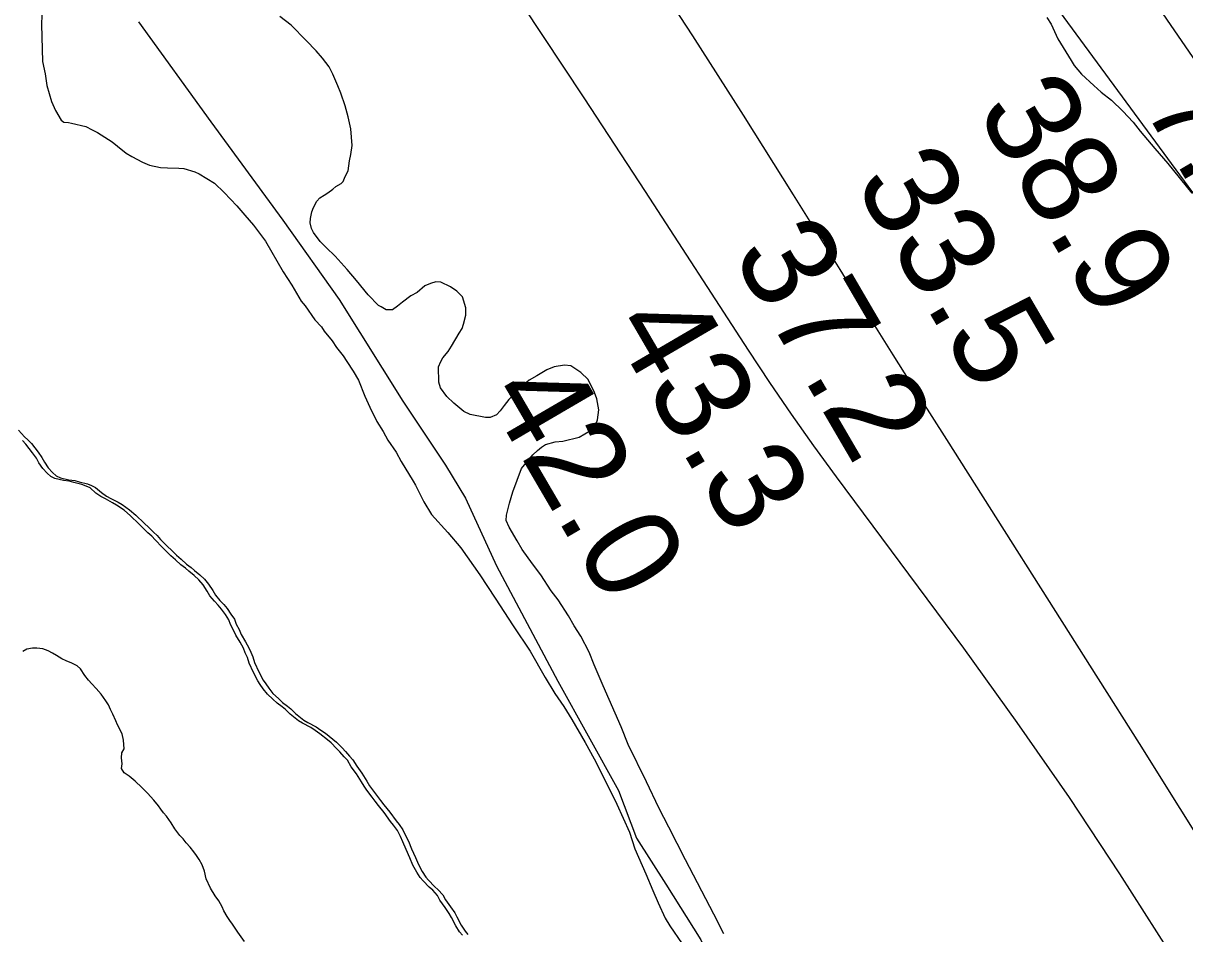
# Model space of a CAD drawing. Extents: x 3245246 to 3283090, y 806824 to 832173.
# Drawn here: x 3269420 to 3270239, y 814470 to 815112 of the extents above; entities that cross this region are included whole.
import ezdxf

# ---------------------------------------------------------------- set-up
doc = ezdxf.new("R2010")
doc.units = 0
for name, color, linetype in [('V-BORW-LINE', 7, 'Continuous'), ('V-RIVR-RANG', 7, 'Continuous'), ('V-ROAD-CNTR', 7, 'Continuous'), ('V-SITE-VEGE', 7, 'Continuous'), ('V-TOPO-MAJR', 7, 'Continuous'), ('V-TOPO-MINR', 7, 'Continuous')]:
    doc.layers.add(name, color=color, linetype=linetype)

msp = doc.modelspace()

# ---------------------------------------------------------------- linework, layer by layer
at = {"layer": 'V-BORW-LINE'}
for points in [[(3269416.46, 814824.94), (3269420.89, 814820.18), (3269423.25, 814817.94), (3269425.61, 814815.42), (3269430.37, 814809.23), (3269433.06, 814805.58), (3269434.87, 814802.18), (3269437.56, 814798.23), (3269440.52, 814794.87), (3269443.17, 814792.64), (3269446.07, 814791.28), (3269452.15, 814789.72)], [(3269452.15, 814789.72), (3269456.18, 814789.26), (3269459.36, 814788.48), (3269465.14, 814786.92), (3269468.04, 814785.85), (3269470.95, 814784.49), (3269475.06, 814780.87), (3269478.58, 814778.38), (3269481.78, 814776.74), (3269486.73, 814774.01), (3269489.65, 814772.36), (3269494.91, 814768.77), (3269499.33, 814764.87), (3269505.22, 814759.29), (3269508.46, 814756.22), (3269511.71, 814752.86), (3269514.35, 814750.64), (3269516.72, 814747.83), (3269521.74, 814742.8), (3269524.39, 814740.28), (3269527.94, 814736.65), (3269531.17, 814733.86), (3269535, 814730.23), (3269538.22, 814728.02), (3269540.57, 814725.79), (3269544.39, 814722.73), (3269547.63, 814719.67), (3269550.59, 814716.3), (3269553.58, 814711.79), (3269555.4, 814708.39), (3269558.65, 814704.75), (3269561.31, 814701.95), (3269563.69, 814699.14), (3269566.38, 814695.19), (3269568.77, 814691.53), (3269570.01, 814688.11), (3269572.13, 814684.15), (3269573.66, 814680.75), (3269576.66, 814675.66), (3269579.08, 814671.42), (3269580.31, 814668.3), (3269581.83, 814664.89), (3269583.09, 814660.9), (3269586.14, 814654.38), (3269589.17, 814648.44), (3269590.96, 814645.9), (3269593.05, 814642.8), (3269596.02, 814639.15), (3269599.85, 814635.52), (3269602.8, 814632.73), (3269606.31, 814630.24), (3269608.66, 814628.29), (3269611.91, 814624.93), (3269615.43, 814622.16), (3269617.78, 814620.21), (3269620.69, 814618.57), (3269626.52, 814615.57), (3269629.74, 814613.36), (3269632.95, 814611.15), (3269638.23, 814606.98), (3269640.88, 814604.76), (3269644.71, 814600.84), (3269647.08, 814598.32), (3269650.04, 814594.96), (3269652.41, 814592.44), (3269655.11, 814587.92), (3269658.7, 814582.84), (3269662.29, 814577.2), (3269664.1, 814574.09), (3269666.18, 814571.28), (3269669.76, 814566.49), (3269671.85, 814563.68), (3269674.23, 814560.58), (3269678.38, 814555.53), (3269682.85, 814549.33), (3269684.93, 814546.8), (3269687.62, 814542.86), (3269689.75, 814538.61), (3269691.57, 814534.93), (3269693.72, 814529.53), (3269696.47, 814523.57), (3269698.62, 814518.46), (3269701.33, 814513.66), (3269703.73, 814509.7), (3269705.8, 814507.46), (3269709.94, 814502.98), (3269712.59, 814500.75), (3269715.84, 814497.11), (3269717.66, 814493.71), (3269721.24, 814488.64), (3269724.23, 814484.42), (3269725.74, 814481.58), (3269728.77, 814475.64), (3269731.47, 814471.41), (3269733.54, 814469.16)], [(3269571.28, 814470.82), (3269567.4, 814476.45), (3269565.61, 814478.99), (3269563.81, 814481.81), (3269561.4, 814485.76), (3269560.18, 814488.6), (3269557.77, 814492.84), (3269555.37, 814496.51), (3269552.07, 814501.88), (3269549.02, 814508.4), (3269547.73, 814513.82), (3269546.17, 814518.37), (3269544.06, 814522.05), (3269541.98, 814524.86), (3269540.18, 814527.4), (3269537.51, 814530.77), (3269534.84, 814533.85), (3269532.76, 814536.67), (3269530.4, 814538.9), (3269526.83, 814543.69), (3269524.13, 814547.92), (3269520.84, 814552.71), (3269518.77, 814554.95), (3269516.98, 814557.49), (3269515.19, 814560.02), (3269511.92, 814563.96), (3269507.49, 814568.72), (3269503.64, 814572.92), (3269498.93, 814577.39), (3269494.53, 814580.71), (3269491.02, 814583.2), (3269489.21, 814586.31), (3269489.7, 814589.48), (3269489.3, 814593.78), (3269489.49, 814597.23), (3269491.14, 814600.14), (3269490.69, 814606.16), (3269489.7, 814610.73), (3269486.38, 814616.95), (3269485.15, 814619.79), (3269483.01, 814624.62), (3269481.49, 814627.73), (3269479.97, 814631.14), (3269478.17, 814633.96), (3269474.88, 814638.75), (3269471.33, 814642.68), (3269468.37, 814646.04), (3269466, 814648.56), (3269463.33, 814651.93), (3269460.33, 814656.45), (3269457.98, 814658.68), (3269454.19, 814660.59), (3269450.13, 814662.2), (3269447.22, 814663.56), (3269443.42, 814666.04), (3269440.51, 814667.68), (3269437.59, 814669.33), (3269433.82, 814670.66), (3269429.5, 814671.12), (3269426.35, 814671.03), (3269422.35, 814670.35), (3269419.52, 814668.84)], [(3269576.05, 814464.34), (3269571.28, 814470.82)]]:
    msp.add_lwpolyline(points, dxfattribs=at)
at = {"layer": 'V-ROAD-CNTR'}
msp.add_lwpolyline([(3269501.1, 815112.71), (3269552.08, 815042.2), (3269603.02, 814972.95), (3269642.78, 814917.02), (3269687.66, 814845.34), (3269717.75, 814800.25), (3269731.73, 814776.81), (3269753.59, 814729.14), (3269796.84, 814647.87), (3269839.7, 814570.64), (3269852.42, 814537.16), (3269873.06, 814504.61), (3269897.66, 814465.5), (3269911.62, 814433.04), (3269926.91, 814407.93), (3269956.01, 814372.63), (3269980.87, 814337.49), (3270005.88, 814296.5), (3270027.11, 814252.15), (3270057.62, 814201.38), (3270109.89, 814120.08)], dxfattribs=at)
at = {"layer": 'V-SITE-VEGE'}
for p, q in [((3269433.27, 815124.18), (3269432.89, 815110.83)), ((3269432.89, 815110.83), (3269433.59, 815084.93)), ((3269608.85, 815110.4), (3269600.9, 815116.48)), ((3270141.71, 815115.88), (3270144.8, 815111.15)), ((3270144.8, 815111.15), (3270149.53, 815100.91)), ((3269619.51, 815099.57), (3269608.85, 815110.4)), ((3269626.37, 815092.35), (3269619.51, 815099.57)), ((3270149.53, 815100.91), (3270158.83, 815085.6)), ((3269630.96, 815087.29), (3269626.37, 815092.35)), ((3269635.57, 815081.11), (3269630.96, 815087.29)), ((3269433.59, 815084.93), (3269435.31, 815076.08)), ((3269638.3, 815076), (3269635.57, 815081.11)), ((3270158.83, 815085.6), (3270161.15, 815081.96)), ((3270161.15, 815081.96), (3270166.13, 815075.8)), ((3269435.31, 815076.08), (3269436.64, 815067.97)), ((3269641.86, 815067.58), (3269638.3, 815076)), ((3270166.13, 815075.8), (3270174.86, 815067.89)), ((3269436.64, 815067.97), (3269439.91, 815056.58)), ((3269643.85, 815062.45), (3269641.86, 815067.58)), ((3269647.05, 815053.65), (3269643.85, 815062.45)), ((3270174.86, 815067.89), (3270180.17, 815063.21)), ((3270180.17, 815063.21), (3270187.37, 815057.48)), ((3269439.91, 815056.58), (3269442.67, 815050.35)), ((3269649.11, 815045.92), (3269647.05, 815053.65)), ((3270187.37, 815057.48), (3270195.35, 815049.92)), ((3269442.67, 815050.35), (3269446.56, 815043.42)), ((3269650.82, 815037.45), (3269649.11, 815045.92)), ((3270195.35, 815049.92), (3270202.6, 815041.96)), ((3269446.56, 815043.42), (3269448.46, 815041.99)), ((3269448.46, 815041.99), (3269451.79, 815041.71)), ((3269451.79, 815041.71), (3269454.03, 815041.4)), ((3269454.03, 815041.4), (3269464.09, 815039.08)), ((3269464.09, 815039.08), (3269468.6, 815036.61)), ((3269651.88, 815025.62), (3269650.82, 815037.45)), ((3270202.6, 815041.96), (3270207.58, 815035.8)), ((3269468.6, 815036.61), (3269472.35, 815034.86)), ((3269472.35, 815034.86), (3269482.54, 815028.09)), ((3270207.58, 815035.8), (3270217.92, 815023.49)), ((3269482.54, 815028.09), (3269486.32, 815025.23)), ((3269486.32, 815025.23), (3269492.38, 815020.21)), ((3269650.94, 815019.3), (3269651.88, 815025.62)), ((3270217.92, 815023.49), (3270227.09, 815012.99)), ((3269492.38, 815020.21), (3269496.52, 815017.73)), ((3269496.52, 815017.73), (3269504.03, 815013.86)), ((3269504.03, 815013.86), (3269508.91, 815011.76)), ((3269649.03, 815007.77), (3269649.95, 815014.83)), ((3269649.95, 815014.83), (3269650.94, 815019.3)), ((3270227.09, 815012.99), (3270243.96, 814991.96)), ((3269508.91, 815011.76), (3269516.73, 815010.12)), ((3269516.73, 815010.12), (3269521.55, 815009.89)), ((3269521.55, 815009.89), (3269529.7, 815009.73)), ((3269529.7, 815009.73), (3269533.04, 815009.45)), ((3269533.04, 815009.45), (3269540.89, 815007.07)), ((3269540.89, 815007.07), (3269543.89, 815005.67)), ((3269543.89, 815005.67), (3269554.81, 814998.93)), ((3269646.92, 815003.64), (3269649.03, 815007.77)), ((3269554.81, 814998.93), (3269561.65, 814992.45)), ((3269638.26, 814994.88), (3269640.43, 814996.8)), ((3269640.43, 814996.8), (3269644.08, 814998.74)), ((3269644.08, 814998.74), (3269645.52, 815000.27)), ((3269645.52, 815000.27), (3269646.92, 815003.64)), ((3269561.65, 814992.45), (3269570.43, 814983.05)), ((3269627.01, 814986.43), (3269629.17, 814988.71)), ((3269629.17, 814988.71), (3269632.08, 814990.64)), ((3269632.08, 814990.64), (3269634.63, 814992.19)), ((3269634.63, 814992.19), (3269638.26, 814994.88)), ((3269570.43, 814983.05), (3269576.16, 814976.54)), ((3269623.51, 814978.93), (3269624.54, 814981.92)), ((3269624.54, 814981.92), (3269627.01, 814986.43)), ((3269576.16, 814976.54), (3269582.28, 814969.3)), ((3269622.23, 814971.12), (3269622.53, 814974.09)), ((3269622.53, 814974.09), (3269623.51, 814978.93)), ((3269582.28, 814969.3), (3269590.73, 814958.04)), ((3269623.08, 814967.06), (3269622.23, 814971.12)), ((3269624.65, 814964.14), (3269623.08, 814967.06)), ((3269629.26, 814957.97), (3269624.65, 814964.14)), ((3269590.73, 814958.04), (3269603.17, 814936.52)), ((3269633.45, 814953.64), (3269629.26, 814957.97)), ((3269639.91, 814947.52), (3269633.45, 814953.64)), ((3269648.31, 814938.11), (3269639.91, 814947.52)), ((3269603.17, 814936.52), (3269609.35, 814927.06)), ((3269654.82, 814930.51), (3269648.31, 814938.11)), ((3269663.24, 814920.36), (3269654.82, 814930.51)), ((3269609.35, 814927.06), (3269615.95, 814915.76)), ((3269703.07, 814926.62), (3269697.64, 814922.04)), ((3269707.1, 814928.21), (3269703.07, 814926.62)), ((3269710.77, 814929.43), (3269707.1, 814928.21)), ((3269714.49, 814929.16), (3269710.77, 814929.43)), ((3269721.24, 814926), (3269714.49, 814929.16)), ((3269725.77, 814922.79), (3269721.24, 814926)), ((3269729.58, 814918.82), (3269725.77, 814922.79)), ((3269615.95, 814915.76), (3269618.63, 814912.49)), ((3269670.48, 814912.78), (3269663.24, 814920.36)), ((3269687.46, 814915.09), (3269683.83, 814912.4)), ((3269693.26, 814919.69), (3269687.46, 814915.09)), ((3269697.64, 814922.04), (3269693.26, 814919.69)), ((3269732.01, 814911.11), (3269729.58, 814918.82)), ((3269618.63, 814912.49), (3269625.56, 814902.68)), ((3269672.36, 814911.72), (3269670.48, 814912.78)), ((3269675.75, 814909.59), (3269672.36, 814911.72)), ((3269680.2, 814909.71), (3269675.75, 814909.59)), ((3269683.83, 814912.4), (3269680.2, 814909.71)), ((3269730.47, 814899.58), (3269732.15, 814905.93)), ((3269732.15, 814905.93), (3269732.01, 814911.11)), ((3269625.56, 814902.68), (3269630.15, 814897.62)), ((3269630.15, 814897.62), (3269632.08, 814894.71)), ((3269729.44, 814896.59), (3269730.47, 814899.58)), ((3269632.08, 814894.71), (3269637.82, 814887.83)), ((3269722, 814884.17), (3269727.31, 814893.2)), ((3269727.31, 814893.2), (3269729.44, 814896.59)), ((3269637.82, 814887.83), (3269640.91, 814883.09)), ((3269640.91, 814883.09), (3269645.51, 814877.29)), ((3269719.51, 814880.4), (3269722, 814884.17)), ((3269645.51, 814877.29), (3269648.21, 814873.29)), ((3269648.21, 814873.29), (3269652.47, 814866.37)), ((3269712.76, 814869.47), (3269714.52, 814873.22)), ((3269714.52, 814873.22), (3269715.92, 814875.86)), ((3269715.92, 814875.86), (3269719.51, 814880.4)), ((3269652.47, 814866.37), (3269656.34, 814860.17)), ((3269713.05, 814858.74), (3269712.76, 814869.47)), ((3269789.12, 814867.46), (3269782.2, 814863.2)), ((3269794.25, 814869.45), (3269789.12, 814867.46)), ((3269801.63, 814870.76), (3269794.25, 814869.45)), ((3269806.09, 814870.14), (3269801.63, 814870.76)), ((3269813.25, 814865.52), (3269806.09, 814870.14)), ((3269818.2, 814860.46), (3269813.25, 814865.52)), ((3269656.34, 814860.17), (3269660.72, 814848.81)), ((3269714.27, 814854.7), (3269713.05, 814858.74)), ((3269776.73, 814860.09), (3269770.21, 814854.36)), ((3269782.2, 814863.2), (3269776.73, 814860.09)), ((3269822.89, 814851.33), (3269818.2, 814860.46)), ((3269660.72, 814848.81), (3269664.27, 814841.13)), ((3269718.52, 814848.52), (3269714.27, 814854.7)), ((3269723.46, 814843.83), (3269718.52, 814848.52)), ((3269765.88, 814850.16), (3269762.28, 814846.36)), ((3269770.21, 814854.36), (3269765.88, 814850.16)), ((3269824.5, 814846.93), (3269822.89, 814851.33)), ((3269664.27, 814841.13), (3269669.36, 814830.89)), ((3269730.65, 814838.1), (3269723.46, 814843.83)), ((3269759.06, 814842.2), (3269756.2, 814838.42)), ((3269762.28, 814846.36), (3269759.06, 814842.2)), ((3269825.81, 814839.19), (3269824.5, 814846.93)), ((3269735.15, 814836), (3269730.65, 814838.1)), ((3269745.95, 814833.7), (3269735.15, 814836)), ((3269749.29, 814833.79), (3269745.95, 814833.7)), ((3269753.68, 814835.76), (3269749.29, 814833.79)), ((3269756.2, 814838.42), (3269753.68, 814835.76)), ((3269823.16, 814827.63), (3269824.89, 814832.13)), ((3269824.89, 814832.13), (3269825.81, 814839.19)), ((3269669.36, 814830.89), (3269673.62, 814823.97)), ((3269673.62, 814823.97), (3269677.12, 814817.77)), ((3269811.89, 814819.92), (3269819.91, 814824.58)), ((3269819.91, 814824.58), (3269823.16, 814827.63)), ((3269421.75, 814814.99), (3269419.38, 814817.51)), ((3269677.12, 814817.77), (3269682.9, 814809.4)), ((3269788.32, 814814.84), (3269794.94, 814816.5)), ((3269794.94, 814816.5), (3269800.48, 814817.02)), ((3269800.48, 814817.02), (3269811.89, 814819.92)), ((3269426.51, 814808.8), (3269421.75, 814814.99)), ((3269429.19, 814805.14), (3269426.51, 814808.8)), ((3269682.9, 814809.4), (3269686.41, 814802.83)), ((3269771.37, 814797.71), (3269779.25, 814807.56)), ((3269779.25, 814807.56), (3269782.51, 814810.61)), ((3269782.51, 814810.61), (3269785.41, 814812.91)), ((3269785.41, 814812.91), (3269788.32, 814814.84)), ((3269431, 814801.74), (3269429.19, 814805.14)), ((3269433.69, 814797.8), (3269431, 814801.74)), ((3269686.41, 814802.83), (3269694.93, 814788.98)), ((3269436.66, 814794.43), (3269433.69, 814797.8)), ((3269439.3, 814792.21), (3269436.66, 814794.43)), ((3269442.21, 814790.85), (3269439.3, 814792.21)), ((3269765.15, 814781.25), (3269771.37, 814797.71)), ((3269448.28, 814789.29), (3269442.21, 814790.85)), ((3269452.31, 814788.82), (3269448.28, 814789.29)), ((3269455.49, 814788.05), (3269452.31, 814788.82)), ((3269461.27, 814786.48), (3269455.49, 814788.05)), ((3269464.17, 814785.41), (3269461.27, 814786.48)), ((3269467.08, 814784.06), (3269464.17, 814785.41)), ((3269471.2, 814780.44), (3269467.08, 814784.06)), ((3269694.93, 814788.98), (3269696.5, 814786.06)), ((3269696.5, 814786.06), (3269702.36, 814774.37)), ((3269474.71, 814777.95), (3269471.2, 814780.44)), ((3269477.91, 814776.31), (3269474.71, 814777.95)), ((3269482.87, 814773.57), (3269477.91, 814776.31)), ((3269762.77, 814773.41), (3269765.15, 814781.25)), ((3269485.78, 814771.93), (3269482.87, 814773.57)), ((3269491.05, 814768.34), (3269485.78, 814771.93)), ((3269495.46, 814764.44), (3269491.05, 814768.34)), ((3269702.36, 814774.37), (3269707.8, 814765.26)), ((3269760.77, 814764.83), (3269762.77, 814773.41)), ((3269501.35, 814758.86), (3269495.46, 814764.44)), ((3269504.59, 814755.79), (3269501.35, 814758.86)), ((3269707.8, 814765.26), (3269719.25, 814752.6)), ((3269760.51, 814761.12), (3269760.77, 814764.83)), ((3269762.49, 814756.36), (3269760.51, 814761.12)), ((3269507.84, 814752.43), (3269504.59, 814755.79)), ((3269510.48, 814750.2), (3269507.84, 814752.43)), ((3269512.86, 814747.4), (3269510.48, 814750.2)), ((3269719.25, 814752.6), (3269728.43, 814741.74)), ((3269768.3, 814746.89), (3269762.49, 814756.36)), ((3269517.87, 814742.36), (3269512.86, 814747.4)), ((3269520.53, 814739.85), (3269517.87, 814742.36)), ((3269771.8, 814740.68), (3269768.3, 814746.89)), ((3269524.07, 814736.21), (3269520.53, 814739.85)), ((3269527.3, 814733.43), (3269524.07, 814736.21)), ((3269728.43, 814741.74), (3269741.91, 814722.84)), ((3269779.11, 814730.51), (3269771.8, 814740.68)), ((3269531.13, 814729.8), (3269527.3, 814733.43)), ((3269534.35, 814727.59), (3269531.13, 814729.8)), ((3269536.71, 814725.36), (3269534.35, 814727.59)), ((3269784.87, 814722.89), (3269779.11, 814730.51)), ((3269540.52, 814722.3), (3269536.71, 814725.36)), ((3269543.76, 814719.23), (3269540.52, 814722.3)), ((3269546.72, 814715.87), (3269543.76, 814719.23)), ((3269741.91, 814722.84), (3269752.72, 814706.46)), ((3269792.21, 814711.6), (3269784.87, 814722.89)), ((3269549.72, 814711.35), (3269546.72, 814715.87)), ((3269551.53, 814707.96), (3269549.72, 814711.35)), ((3269797.21, 814705.07), (3269792.21, 814711.6)), ((3269554.79, 814704.32), (3269551.53, 814707.96)), ((3269557.45, 814701.52), (3269554.79, 814704.32)), ((3269559.82, 814698.71), (3269557.45, 814701.52)), ((3269752.72, 814706.46), (3269765.47, 814686.8)), ((3269804.55, 814693.79), (3269797.21, 814705.07)), ((3269562.51, 814694.76), (3269559.82, 814698.71)), ((3269564.91, 814691.09), (3269562.51, 814694.76)), ((3269808.44, 814686.85), (3269804.55, 814693.79)), ((3269566.15, 814687.68), (3269564.91, 814691.09)), ((3269568.26, 814683.72), (3269566.15, 814687.68)), ((3269765.47, 814686.8), (3269777.44, 814668.97)), ((3269813.08, 814679.57), (3269808.44, 814686.85)), ((3269569.79, 814680.32), (3269568.26, 814683.72)), ((3269572.8, 814675.23), (3269569.79, 814680.32)), ((3269818.94, 814668.24), (3269813.08, 814679.57)), ((3269575.21, 814670.99), (3269572.8, 814675.23)), ((3269576.44, 814667.86), (3269575.21, 814670.99)), ((3269777.44, 814668.97), (3269787.94, 814650.37)), ((3269822.51, 814659.45), (3269818.94, 814668.24)), ((3269577.97, 814664.46), (3269576.44, 814667.86)), ((3269579.23, 814660.47), (3269577.97, 814664.46)), ((3269582.27, 814653.95), (3269579.23, 814660.47)), ((3269585.31, 814648.01), (3269582.27, 814653.95)), ((3269828.85, 814644.44), (3269822.51, 814659.45)), ((3269587.1, 814645.47), (3269585.31, 814648.01)), ((3269589.19, 814642.37), (3269587.1, 814645.47)), ((3269787.94, 814650.37), (3269794.91, 814639.08)), ((3269841.48, 814615.51), (3269828.85, 814644.44)), ((3269592.16, 814638.72), (3269589.19, 814642.37)), ((3269595.99, 814635.09), (3269592.16, 814638.72)), ((3269794.91, 814639.08), (3269801.09, 814629.98)), ((3269598.93, 814632.3), (3269595.99, 814635.09)), ((3269602.45, 814629.81), (3269598.93, 814632.3)), ((3269604.79, 814627.86), (3269602.45, 814629.81)), ((3269608.05, 814624.5), (3269604.79, 814627.86)), ((3269801.09, 814629.98), (3269806.89, 814620.88)), ((3269611.56, 814621.73), (3269608.05, 814624.5)), ((3269613.91, 814619.78), (3269611.56, 814621.73)), ((3269616.83, 814618.14), (3269613.91, 814619.78)), ((3269806.89, 814620.88), (3269816.22, 814604.46)), ((3269622.65, 814615.14), (3269616.83, 814618.14)), ((3269625.87, 814612.93), (3269622.65, 814615.14)), ((3269629.09, 814610.72), (3269625.87, 814612.93)), ((3269846.63, 814603.06), (3269841.48, 814615.51)), ((3269634.37, 814606.55), (3269629.09, 814610.72)), ((3269637.01, 814604.33), (3269634.37, 814606.55)), ((3269640.85, 814600.41), (3269637.01, 814604.33)), ((3269816.22, 814604.46), (3269822.45, 814593.15)), ((3269859.56, 814576.74), (3269846.63, 814603.06)), ((3269643.21, 814597.89), (3269640.85, 814600.41)), ((3269646.18, 814594.52), (3269643.21, 814597.89)), ((3269648.54, 814592), (3269646.18, 814594.52)), ((3269651.25, 814587.48), (3269648.54, 814592)), ((3269654.83, 814582.41), (3269651.25, 814587.48)), ((3269822.45, 814593.15), (3269831.84, 814574.51)), ((3269658.43, 814576.77), (3269654.83, 814582.41)), ((3269660.23, 814573.66), (3269658.43, 814576.77)), ((3269662.32, 814570.84), (3269660.23, 814573.66)), ((3269665.89, 814566.06), (3269662.32, 814570.84)), ((3269831.84, 814574.51), (3269838.5, 814560.98)), ((3269868.21, 814558.45), (3269859.56, 814576.74)), ((3269667.98, 814563.24), (3269665.89, 814566.06)), ((3269670.36, 814560.15), (3269667.98, 814563.24)), ((3269674.51, 814555.09), (3269670.36, 814560.15)), ((3269678.99, 814548.9), (3269674.51, 814555.09)), ((3269838.5, 814560.98), (3269847.56, 814541.23)), ((3269875.24, 814544.94), (3269868.21, 814558.45)), ((3269681.06, 814546.37), (3269678.99, 814548.9)), ((3269683.76, 814542.43), (3269681.06, 814546.37)), ((3269685.88, 814538.18), (3269683.76, 814542.43)), ((3269687.7, 814534.49), (3269685.88, 814538.18)), ((3269847.56, 814541.23), (3269851.21, 814529.47)), ((3269886.97, 814521.92), (3269875.24, 814544.94)), ((3269689.86, 814529.1), (3269687.7, 814534.49)), ((3269692.6, 814523.14), (3269689.86, 814529.1)), ((3269851.21, 814529.47), (3269859.09, 814511.9)), ((3269694.75, 814518.03), (3269692.6, 814523.14)), ((3269906.9, 814483.56), (3269886.97, 814521.92)), ((3269697.46, 814513.22), (3269694.75, 814518.03)), ((3269699.87, 814509.27), (3269697.46, 814513.22)), ((3269701.94, 814507.03), (3269699.87, 814509.27)), ((3269706.08, 814502.55), (3269701.94, 814507.03)), ((3269859.09, 814511.9), (3269863.85, 814500.18)), ((3269708.72, 814500.32), (3269706.08, 814502.55)), ((3269711.98, 814496.68), (3269708.72, 814500.32)), ((3269713.79, 814493.28), (3269711.98, 814496.68)), ((3269863.85, 814500.18), (3269867.79, 814491.4)), ((3269717.37, 814488.21), (3269713.79, 814493.28)), ((3269720.36, 814483.98), (3269717.37, 814488.21)), ((3269867.79, 814491.4), (3269872.52, 814480.78)), ((3269721.87, 814481.15), (3269720.36, 814483.98)), ((3269724.9, 814475.21), (3269721.87, 814481.15)), ((3269872.52, 814480.78), (3269876.01, 814475.32)), ((3269913.94, 814469.68), (3269906.9, 814483.56)), ((3269727.6, 814470.97), (3269724.9, 814475.21)), ((3269876.01, 814475.32), (3269884.5, 814462.59)), ((3269729.67, 814468.73), (3269727.6, 814470.97))]:
    msp.add_line(p, q, dxfattribs=at)
at = {"layer": 'V-TOPO-MAJR'}
msp.add_lwpolyline([(3270124.49, 815156.1), (3270836.05, 814188.02), (3270870.07, 814134.11), (3270906.14, 814081.7), (3270945.3, 814031.55), (3271487.94, 813229.8)], dxfattribs=at)
at = {"layer": 'V-TOPO-MINR'}
for points in [[(3270183.98, 815176.5), (3270802.56, 814275.72), (3270836.48, 814222.52), (3270871.86, 814170.34), (3270909.4, 814119.7), (3270948.39, 814070.09), (3271517.83, 813231.17)], [(3269855.66, 815158.54), (3269891.89, 815102.92), (3269927.59, 815046.94), (3269962.92, 814990.74), (3269995.69, 814938.05), (3270014.41, 814908.04), (3270033.19, 814878.06), (3270052.04, 814848.13), (3270070.96, 814818.24), (3270178.06, 814649.46), (3270206.91, 814603.77), (3270235.63, 814558), (3270264.16, 814512.1)], [(3269771.69, 815124.84), (3269815.24, 815059.13), (3269858.45, 814993.19), (3269931.2, 814881.24), (3269946.24, 814858.55), (3269961.57, 814836.05), (3269977.31, 814813.84), (3269993.32, 814791.83), (3270082.9, 814671.1), (3270120.7, 814618.75), (3270157.59, 814565.79), (3270193.12, 814511.9), (3270227.73, 814457.39), (3270284.99, 814364.63)]]:
    msp.add_lwpolyline(points, dxfattribs=at)

# ---------------------------------------------------------------- texts
at = {"layer": 'V-RIVR-RANG'}
for s, height, rotation, p in [('7.7', 60, 300.57283, (3270209.07, 815053.35)), ('38.9', 67, 300.28833, (3270091.35, 815050.3)), ('33.5', 67, 300.28833, (3270005.26, 814999.42)), ('37.2', 67, 300.28833, (3269919.04, 814948.76)), ('43.3', 67, 300.28833, (3269832.82, 814898.11)), ('42.0', 67, 300.28833, (3269745.13, 814849.96))]:
    msp.add_text(s, height=height, rotation=rotation, dxfattribs=at).set_placement(p)

doc.saveas('drawing.dxf')
